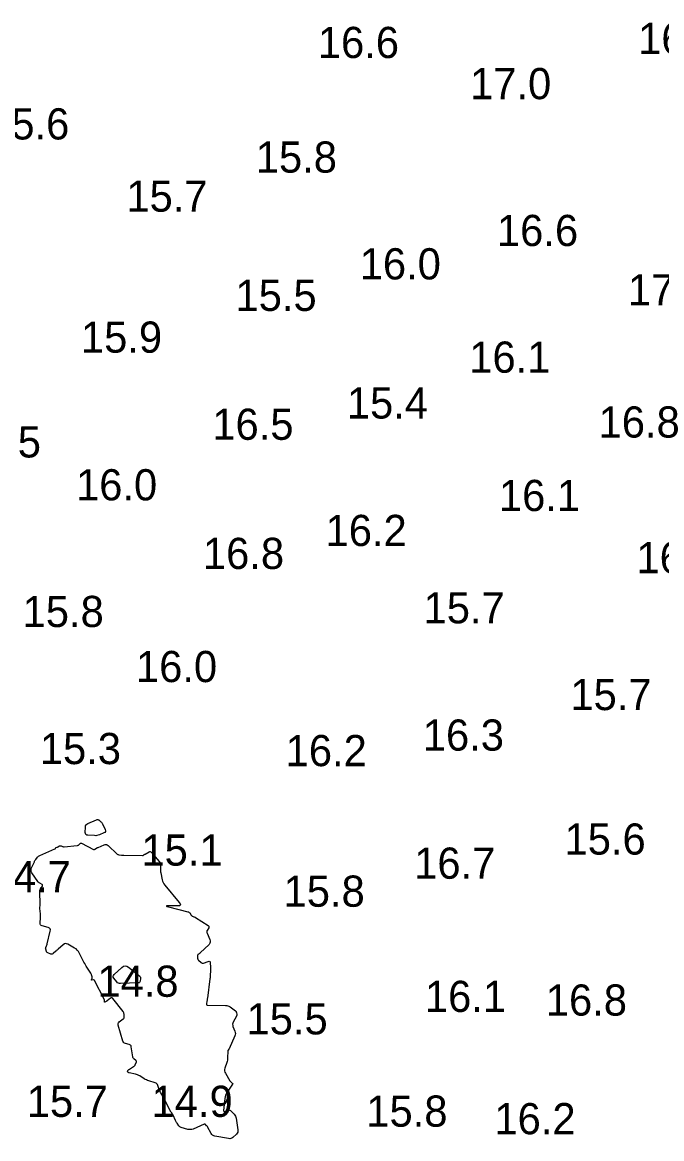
# Model space of a CAD drawing. Extents: x 1023796 to 1112670, y 656573 to 837340.
# Drawn here: x 1101115.6 to 1101218.1, y 690419.4 to 690598.4 of the extents above; entities that cross this region are included whole.
import ezdxf

# ---------------------------------------------------------------- set-up
doc = ezdxf.new("R2010")
doc.units = 0
doc.layers.add('V-CHAN-CONT-15FT', color=7, linetype='Continuous')
doc.layers.add('V-TOPO-SOUN', color=7, linetype='Continuous')

msp = doc.modelspace()

# ---------------------------------------------------------------- linework, layer by layer
at = {"layer": 'V-CHAN-CONT-15FT'}
for points in [[(1101127.71, 690470.54), (1101127.8, 690470.51), (1101127.88, 690470.46), (1101128.23, 690470.18), (1101128.31, 690470.11), (1101128.38, 690470.03), (1101128.44, 690469.94), (1101128.49, 690469.85), (1101128.91, 690468.91), (1101128.96, 690468.74), (1101128.95, 690468.59), (1101128.86, 690468.48), (1101128.71, 690468.38), (1101127.97, 690468.07), (1101127.78, 690468.01), (1101127.59, 690467.97), (1101127.39, 690467.94), (1101127.19, 690467.95), (1101126.12, 690468.01), (1101125.94, 690468.05), (1101125.81, 690468.14), (1101125.74, 690468.27), (1101125.72, 690468.46), (1101125.74, 690469.3), (1101125.77, 690469.5), (1101125.85, 690469.66), (1101125.97, 690469.79), (1101126.14, 690469.9), (1101127.51, 690470.51), (1101127.61, 690470.54)], [(1101118.22, 690464.65), (1101118.31, 690464.71), (1101118.41, 690464.76), (1101120.83, 690465.82), (1101120.86, 690465.83), (1101120.88, 690465.85), (1101120.9, 690465.87), (1101120.92, 690465.89), (1101120.98, 690465.99), (1101121, 690466.01), (1101121.02, 690466.03), (1101121.04, 690466.04), (1101121.07, 690466.05), (1101121.21, 690466.1), (1101121.24, 690466.11), (1101121.27, 690466.12), (1101121.3, 690466.14), (1101121.33, 690466.15), (1101121.61, 690466.29), (1101121.66, 690466.31), (1101121.72, 690466.32), (1101121.78, 690466.31), (1101121.84, 690466.3), (1101122.08, 690466.21), (1101122.14, 690466.19), (1101122.21, 690466.18), (1101122.27, 690466.17), (1101122.33, 690466.17), (1101124.42, 690466.37), (1101124.49, 690466.38), (1101124.55, 690466.41), (1101124.61, 690466.44), (1101124.67, 690466.49), (1101124.88, 690466.7), (1101124.94, 690466.74), (1101124.99, 690466.76), (1101125.06, 690466.76), (1101125.12, 690466.74), (1101127.01, 690465.75), (1101127.07, 690465.73), (1101127.14, 690465.72), (1101127.2, 690465.74), (1101127.26, 690465.77), (1101127.51, 690465.93), (1101127.57, 690465.97), (1101127.63, 690466.01), (1101127.7, 690466.04), (1101127.76, 690466.07), (1101128.74, 690466.48), (1101128.92, 690466.53), (1101129.09, 690466.53), (1101129.25, 690466.47), (1101129.41, 690466.36), (1101130.84, 690464.99), (1101130.91, 690464.94), (1101130.99, 690464.9), (1101131.07, 690464.87), (1101131.15, 690464.85), (1101131.51, 690464.82), (1101131.6, 690464.81), (1101131.69, 690464.8), (1101131.78, 690464.8), (1101131.87, 690464.8), (1101134.9, 690464.75), (1101134.94, 690464.75), (1101134.98, 690464.76), (1101135.01, 690464.78), (1101135.05, 690464.8), (1101135.17, 690464.91), (1101135.2, 690464.93), (1101135.23, 690464.95), (1101135.27, 690464.98), (1101135.3, 690465), (1101135.93, 690465.34), (1101136.04, 690465.39), (1101136.14, 690465.39), (1101136.24, 690465.35), (1101136.33, 690465.27), (1101137.56, 690463.78), (1101137.64, 690463.65), (1101137.7, 690463.52), (1101137.74, 690463.38), (1101137.75, 690463.23), (1101137.75, 690462.62), (1101137.75, 690462.47), (1101137.76, 690462.32), (1101137.78, 690462.17), (1101137.81, 690462.01), (1101138.04, 690460.86), (1101138.11, 690460.63), (1101138.2, 690460.41), (1101138.31, 690460.2), (1101138.46, 690460), (1101140.79, 690457.25), (1101140.95, 690457), (1101140.96, 690456.83), (1101140.82, 690456.72), (1101140.53, 690456.69), (1101139.07, 690456.69), (1101138.79, 690456.68), (1101138.7, 690456.65), (1101138.78, 690456.59), (1101139.05, 690456.52), (1101142.16, 690455.75), (1101142.25, 690455.72), (1101142.33, 690455.68), (1101142.39, 690455.62), (1101142.45, 690455.55), (1101142.69, 690455.18), (1101142.73, 690455.13), (1101142.78, 690455.09), (1101142.83, 690455.05), (1101142.89, 690455.03), (1101143.13, 690454.94), (1101143.19, 690454.92), (1101143.25, 690454.89), (1101143.31, 690454.86), (1101143.37, 690454.83), (1101145.42, 690453.53), (1101145.5, 690453.46), (1101145.54, 690453.38), (1101145.54, 690453.29), (1101145.5, 690453.19), (1101145.25, 690452.76), (1101145.21, 690452.66), (1101145.19, 690452.55), (1101145.19, 690452.44), (1101145.23, 690452.33), (1101145.69, 690451.27), (1101145.75, 690451.07), (1101145.75, 690450.87), (1101145.68, 690450.69), (1101145.55, 690450.52), (1101144.14, 690449.15), (1101144.1, 690449.11), (1101144.05, 690449.07), (1101144.01, 690449.04), (1101143.96, 690449.01), (1101143.77, 690448.89), (1101143.73, 690448.85), (1101143.7, 690448.81), (1101143.68, 690448.77), (1101143.68, 690448.71), (1101143.72, 690448.27), (1101143.73, 690448.18), (1101143.76, 690448.1), (1101143.81, 690448.03), (1101143.87, 690447.96), (1101144.27, 690447.6), (1101144.36, 690447.53), (1101144.46, 690447.49), (1101144.57, 690447.49), (1101144.68, 690447.51), (1101145.42, 690447.77), (1101145.56, 690447.8), (1101145.66, 690447.77), (1101145.72, 690447.69), (1101145.75, 690447.55), (1101145.78, 690446.87), (1101145.79, 690446.71), (1101145.79, 690446.56), (1101145.79, 690446.4), (1101145.78, 690446.24), (1101145.74, 690445.61), (1101145.73, 690445.46), (1101145.72, 690445.3), (1101145.71, 690445.14), (1101145.69, 690444.99), (1101145.28, 690441.87), (1101145.26, 690441.76), (1101145.25, 690441.64), (1101145.23, 690441.53), (1101145.21, 690441.42), (1101145.14, 690440.98), (1101145.13, 690440.88), (1101145.16, 690440.81), (1101145.23, 690440.77), (1101145.32, 690440.76), (1101148.18, 690440.74), (1101148.38, 690440.73), (1101148.57, 690440.68), (1101148.75, 690440.6), (1101148.92, 690440.5), (1101149.78, 690439.85), (1101149.84, 690439.8), (1101149.88, 690439.74), (1101149.91, 690439.67), (1101149.93, 690439.6), (1101149.99, 690439.28), (1101150, 690439.2), (1101149.99, 690439.13), (1101149.97, 690439.05), (1101149.94, 690438.98), (1101149.44, 690438.06), (1101149.36, 690437.88), (1101149.33, 690437.7), (1101149.34, 690437.52), (1101149.39, 690437.33), (1101149.7, 690436.58), (1101149.75, 690436.39), (1101149.77, 690436.2), (1101149.75, 690436.01), (1101149.68, 690435.83), (1101148.77, 690433.78), (1101148.77, 690433.76), (1101148.76, 690433.75), (1101148.75, 690433.73), (1101148.75, 690433.72), (1101148.75, 690433.72), (1101148.74, 690433.71), (1101148.74, 690433.71), (1101148.6, 690433.53), (1101148.58, 690433.49), (1101148.57, 690433.46), (1101148.56, 690433.42), (1101148.55, 690433.38), (1101148.52, 690432.32), (1101148.51, 690432.13), (1101148.49, 690431.94), (1101148.45, 690431.75), (1101148.39, 690431.57), (1101148.08, 690430.65), (1101148.03, 690430.44), (1101148.03, 690430.23), (1101148.08, 690430.03), (1101148.17, 690429.84), (1101148.91, 690428.63), (1101148.95, 690428.57), (1101148.99, 690428.52), (1101149.03, 690428.48), (1101149.08, 690428.44), (1101149.28, 690428.27), (1101149.32, 690428.23), (1101149.34, 690428.19), (1101149.34, 690428.14), (1101149.31, 690428.09), (1101148.45, 690426.8), (1101148.31, 690426.56), (1101148.2, 690426.31), (1101148.12, 690426.05), (1101148.08, 690425.78), (1101147.89, 690423.86), (1101147.9, 690423.76), (1101147.93, 690423.7), (1101148, 690423.68), (1101148.1, 690423.72), (1101148.58, 690423.95), (1101148.69, 690423.98), (1101148.8, 690423.98), (1101148.9, 690423.95), (1101148.99, 690423.87), (1101149.57, 690423.28), (1101149.68, 690423.14), (1101149.77, 690422.99), (1101149.83, 690422.83), (1101149.88, 690422.66), (1101150.18, 690420.75), (1101150.19, 690420.57), (1101150.15, 690420.4), (1101150.07, 690420.24), (1101149.95, 690420.1), (1101149.37, 690419.57), (1101149.21, 690419.46), (1101149.05, 690419.39), (1101148.87, 690419.36), (1101148.69, 690419.37), (1101146.5, 690419.76), (1101146.3, 690419.81), (1101146.13, 690419.91), (1101145.98, 690420.04), (1101145.87, 690420.21), (1101145.32, 690421.24), (1101145.28, 690421.29), (1101145.25, 690421.35), (1101145.21, 690421.4), (1101145.17, 690421.44), (1101144.99, 690421.63), (1101144.94, 690421.67), (1101144.89, 690421.69), (1101144.84, 690421.69), (1101144.78, 690421.68), (1101143, 690420.91), (1101142.8, 690420.84), (1101142.59, 690420.81), (1101142.38, 690420.81), (1101142.16, 690420.85), (1101141.11, 690421.15), (1101140.99, 690421.19), (1101140.89, 690421.25), (1101140.8, 690421.33), (1101140.72, 690421.43), (1101140.43, 690421.84), (1101140.36, 690421.94), (1101140.29, 690422.05), (1101140.23, 690422.16), (1101140.18, 690422.28), (1101139.78, 690423.14), (1101139.77, 690423.17), (1101139.75, 690423.2), (1101139.73, 690423.24), (1101139.72, 690423.27), (1101139.64, 690423.41), (1101139.62, 690423.44), (1101139.6, 690423.47), (1101139.58, 690423.5), (1101139.56, 690423.53), (1101139.39, 690423.72), (1101139.36, 690423.77), (1101139.33, 690423.81), (1101139.3, 690423.86), (1101139.28, 690423.91), (1101138.48, 690425.59), (1101138.41, 690425.74), (1101138.33, 690425.88), (1101138.26, 690426.02), (1101138.17, 690426.15), (1101137.84, 690426.7), (1101137.76, 690426.83), (1101137.69, 690426.97), (1101137.62, 690427.12), (1101137.57, 690427.27), (1101137.36, 690427.89), (1101137.29, 690428.04), (1101137.2, 690428.15), (1101137.09, 690428.24), (1101136.94, 690428.3), (1101135.89, 690428.63), (1101135.7, 690428.7), (1101135.52, 690428.78), (1101135.34, 690428.87), (1101135.16, 690428.97), (1101134.44, 690429.41), (1101134.28, 690429.5), (1101134.11, 690429.57), (1101133.94, 690429.64), (1101133.77, 690429.68), (1101132.76, 690429.91), (1101132.73, 690429.92), (1101132.7, 690429.93), (1101132.67, 690429.94), (1101132.64, 690429.96), (1101132.53, 690430.02), (1101132.51, 690430.04), (1101132.5, 690430.06), (1101132.49, 690430.08), (1101132.49, 690430.11), (1101132.51, 690430.23), (1101132.52, 690430.26), (1101132.53, 690430.28), (1101132.55, 690430.31), (1101132.57, 690430.33), (1101132.7, 690430.44), (1101132.73, 690430.47), (1101132.76, 690430.49), (1101132.79, 690430.51), (1101132.82, 690430.53), (1101133.47, 690430.93), (1101133.55, 690430.99), (1101133.63, 690431.06), (1101133.69, 690431.14), (1101133.73, 690431.23), (1101133.91, 690431.62), (1101133.93, 690431.7), (1101133.93, 690431.78), (1101133.89, 690431.86), (1101133.83, 690431.92), (1101133.51, 690432.16), (1101133.44, 690432.23), (1101133.39, 690432.3), (1101133.35, 690432.39), (1101133.33, 690432.48), (1101133.09, 690434.09), (1101133.05, 690434.22), (1101132.98, 690434.33), (1101132.88, 690434.41), (1101132.74, 690434.46), (1101132.15, 690434.61), (1101132.01, 690434.66), (1101131.91, 690434.74), (1101131.82, 690434.85), (1101131.76, 690434.98), (1101131, 690437.54), (1101130.97, 690437.69), (1101130.99, 690437.83), (1101131.06, 690437.96), (1101131.17, 690438.07), (1101131.81, 690438.57), (1101131.88, 690438.64), (1101131.93, 690438.72), (1101131.96, 690438.81), (1101131.96, 690438.92), (1101131.93, 690439.35), (1101131.91, 690439.45), (1101131.88, 690439.55), (1101131.83, 690439.65), (1101131.77, 690439.73), (1101130.11, 690441.85), (1101130.03, 690441.93), (1101129.94, 690441.96), (1101129.85, 690441.95), (1101129.75, 690441.89), (1101129.22, 690441.46), (1101129.18, 690441.43), (1101129.13, 690441.4), (1101129.09, 690441.37), (1101129.05, 690441.35), (1101128.87, 690441.25), (1101128.83, 690441.24), (1101128.8, 690441.24), (1101128.78, 690441.27), (1101128.78, 690441.31), (1101128.79, 690441.52), (1101128.78, 690441.57), (1101128.78, 690441.62), (1101128.76, 690441.67), (1101128.74, 690441.71), (1101127.21, 690444.72), (1101127.18, 690444.76), (1101127.13, 690444.8), (1101127.08, 690444.81), (1101127.03, 690444.81), (1101126.78, 690444.76), (1101126.72, 690444.76), (1101126.7, 690444.77), (1101126.69, 690444.8), (1101126.7, 690444.85), (1101126.8, 690445.08), (1101126.82, 690445.14), (1101126.83, 690445.2), (1101126.82, 690445.26), (1101126.81, 690445.31), (1101126.72, 690445.64), (1101126.69, 690445.71), (1101126.67, 690445.78), (1101126.63, 690445.85), (1101126.59, 690445.92), (1101125.87, 690447.04), (1101125.74, 690447.25), (1101125.62, 690447.47), (1101125.5, 690447.68), (1101125.38, 690447.9), (1101124.75, 690449.15), (1101124.61, 690449.39), (1101124.44, 690449.6), (1101124.24, 690449.78), (1101124.01, 690449.93), (1101122.93, 690450.54), (1101122.73, 690450.61), (1101122.55, 690450.63), (1101122.37, 690450.58), (1101122.19, 690450.46), (1101121.36, 690449.74), (1101121.27, 690449.66), (1101121.17, 690449.57), (1101121.08, 690449.49), (1101120.98, 690449.4), (1101120.59, 690449.04), (1101120.5, 690448.98), (1101120.41, 690448.95), (1101120.31, 690448.94), (1101120.2, 690448.97), (1101119.7, 690449.15), (1101119.63, 690449.19), (1101119.57, 690449.24), (1101119.52, 690449.3), (1101119.49, 690449.38), (1101119.38, 690449.73), (1101119.37, 690449.8), (1101119.36, 690449.87), (1101119.37, 690449.94), (1101119.39, 690450.02), (1101119.51, 690450.3), (1101119.54, 690450.37), (1101119.56, 690450.45), (1101119.58, 690450.52), (1101119.6, 690450.59), (1101120.1, 690452.64), (1101120.12, 690452.84), (1101120.08, 690453), (1101119.96, 690453.12), (1101119.77, 690453.2), (1101118.81, 690453.47), (1101118.65, 690453.53), (1101118.54, 690453.64), (1101118.48, 690453.77), (1101118.47, 690453.95), (1101118.53, 690454.76), (1101118.54, 690454.92), (1101118.54, 690455.09), (1101118.53, 690455.25), (1101118.52, 690455.41), (1101118.43, 690456.29), (1101118.42, 690456.34), (1101118.42, 690456.39), (1101118.43, 690456.45), (1101118.43, 690456.5), (1101118.46, 690456.72), (1101118.47, 690456.77), (1101118.47, 690456.82), (1101118.47, 690456.88), (1101118.47, 690456.93), (1101118.42, 690459), (1101118.43, 690459.12), (1101118.45, 690459.23), (1101118.49, 690459.34), (1101118.55, 690459.44), (1101118.84, 690459.85), (1101118.88, 690459.93), (1101118.88, 690460), (1101118.85, 690460.07), (1101118.78, 690460.12), (1101118.42, 690460.32), (1101118.33, 690460.37), (1101118.26, 690460.43), (1101118.19, 690460.5), (1101118.12, 690460.58), (1101117.16, 690462), (1101117.06, 690462.19), (1101117.02, 690462.38), (1101117.03, 690462.57), (1101117.09, 690462.77), (1101117.55, 690463.76), (1101117.6, 690463.87), (1101117.65, 690463.96), (1101117.71, 690464.06), (1101117.78, 690464.14), (1101118.06, 690464.49), (1101118.14, 690464.58)], [(1101134.57, 690445.24), (1101134.59, 690445.14), (1101134.58, 690445.03), (1101134.51, 690444.59), (1101134.48, 690444.49), (1101134.43, 690444.41), (1101134.35, 690444.37), (1101134.25, 690444.35), (1101131.36, 690444.22), (1101131.18, 690444.23), (1101131.02, 690444.28), (1101130.87, 690444.37), (1101130.75, 690444.5), (1101130.29, 690445.12), (1101130.21, 690445.27), (1101130.19, 690445.41), (1101130.23, 690445.55), (1101130.34, 690445.68), (1101131.6, 690446.83), (1101131.86, 690447.01), (1101132.12, 690447.07), (1101132.39, 690447.02), (1101132.66, 690446.86), (1101134.44, 690445.4), (1101134.52, 690445.33)]]:
    msp.add_lwpolyline(points, close=True, dxfattribs=at)

# ---------------------------------------------------------------- texts
at = {"layer": 'V-TOPO-SOUN'}
for s, p in [('16.6 ', (1101162.99, 690592.64)), ('16.7 ', (1101214.33, 690593.29)), ('17.0 ', (1101187.39, 690586.04)), ('15.6 ', (1101110.14, 690579.58)), ('15.8 ', (1101153.04, 690574.26)), ('15.7 ', (1101132.3, 690568)), ('16.6 ', (1101191.7, 690562.49)), ('16.0 ', (1101169.7, 690557.14)), ('15.5 ', (1101149.79, 690552.09)), ('17.2 ', (1101212.68, 690552.97)), ('15.9 ', (1101125.02, 690545.39)), ('16.1 ', (1101187.26, 690542.18)), ('15.4 ', (1101167.64, 690534.83)), ('16.8 ', (1101207.99, 690531.78)), ('16.5 ', (1101146.08, 690531.42)), ('15.5 ', (1101105.6, 690528.59)), ('16.0 ', (1101124.23, 690521.71)), ('16.1 ', (1101192.02, 690520)), ('16.2 ', (1101164.23, 690514.39)), ('16.8 ', (1101144.57, 690510.71)), ('16.4 ', (1101214.06, 690510.03)), ('15.8 ', (1101115.67, 690501.4)), ('15.7 ', (1101179.94, 690501.99)), ('16.0 ', (1101133.84, 690492.57)), ('15.7 ', (1101203.47, 690488.08)), ('16.3 ', (1101179.81, 690481.58)), ('15.3 ', (1101118.43, 690479.42)), ('16.2 ', (1101157.83, 690479.09)), ('15.6 ', (1101202.53, 690464.91)), ('15.1 ', (1101134.71, 690463.14)), ('16.7 ', (1101178.43, 690461.04)), ('14.7 ', (1101110.39, 690458.88)), ('15.8 ', (1101157.5, 690456.55)), ('14.8 ', (1101127.65, 690442.11)), ('16.1 ', (1101180.15, 690439.68)), ('16.8 ', (1101199.53, 690439.09)), ('15.5 ', (1101151.56, 690436.08)), ('15.7 ', (1101116.33, 690422.85)), ('14.9 ', (1101136.34, 690422.85)), ('15.8 ', (1101170.76, 690421.28)), ('16.2 ', (1101191.29, 690420.07))]:
    msp.add_text(s, height=5, dxfattribs=at).set_placement(p)

doc.saveas('drawing.dxf')
